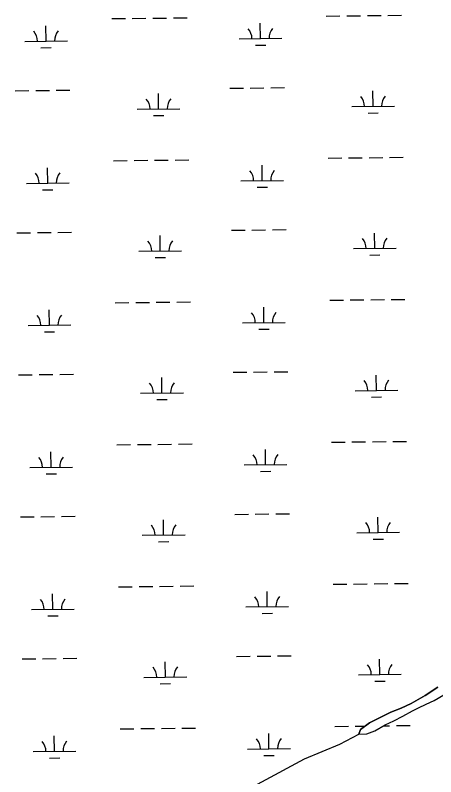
# Model space of a CAD drawing. Extents: x 3694830 to 3732949, y 415201 to 440970.
# Drawn here: x 3723039 to 3724023, y 427603 to 429386 of the extents above; entities that cross this region are included whole.
import ezdxf

# ---------------------------------------------------------------- set-up
doc = ezdxf.new("R2010")
doc.units = 0
doc.layers.add('V-TOPO-SHOR', color=7, linetype='Continuous')
doc.layers.add('V-WETL-SWMP', color=7, linetype='Continuous')

msp = doc.modelspace()

# ---------------------------------------------------------------- linework, layer by layer
at = {"layer": 'V-TOPO-SHOR'}
for points in [[(3723842.7, 427702.6), (3723846.7, 427714.1), (3723867.2, 427729.5), (3723917.8, 427754.4), (3723941.6, 427763.9), (3723964.9, 427774.9), (3723997.7, 427793.5), (3724027.4, 427812.5)], [(3723842.7, 427702.6), (3723861.7, 427703.4), (3723879.9, 427710.9), (3723904.4, 427724.7), (3723924.5, 427734.2), (3723945.5, 427744.9), (3723968.4, 427757.5), (3723982.3, 427764.3), (3724000.5, 427773.3), (3724018.7, 427781.6), (3724041.2, 427794.7)], [(3723515.5, 427537.6), (3723715.4, 427644.8), (3723798.5, 427679.5), (3723842.7, 427702.6)]]:
    msp.add_lwpolyline(points, dxfattribs=at)
at = {"layer": 'V-WETL-SWMP'}
for p, q in [((3723264.7, 429378.4), (3723296.7, 429378.7)), ((3723312.6, 429378.9), (3723344.6, 429379.3)), ((3723360.6, 429379.5), (3723392.6, 429379.9)), ((3723408.6, 429380.1), (3723440.6, 429380.5)), ((3723766.5, 429384.3), (3723798.5, 429384.7)), ((3723814.5, 429384.9), (3723846.5, 429385.3)), ((3723862.5, 429385.5), (3723894.5, 429385.9)), ((3723910.5, 429386.1), (3723942.5, 429386.4)), ((3723110.7, 429325.8), (3723110.2, 429361.8)), ((3723612.5, 429331.8), (3723612.1, 429367.8)), ((3723060.7, 429325.2), (3723160.7, 429326.4)), ((3723562.6, 429331.2), (3723662.5, 429332.4)), ((3723098.9, 429310.2), (3723122.9, 429310.5)), ((3723600.7, 429316.2), (3723624.7, 429316.5)), ((3723636.5, 429216.6), (3723668.5, 429217)), ((3723038.7, 429209.5), (3723070.6, 429209.9)), ((3723086.6, 429210), (3723118.6, 429210.4)), ((3723134.6, 429210.6), (3723166.6, 429211)), ((3723374, 429167), (3723373.6, 429203)), ((3723540.5, 429215.5), (3723572.5, 429215.8)), ((3723588.5, 429216), (3723620.5, 429216.4)), ((3723875.9, 429173), (3723875.5, 429209)), ((3723324, 429166.4), (3723424, 429167.6)), ((3723825.9, 429172.4), (3723925.9, 429173.6)), ((3723362.2, 429151.5), (3723386.2, 429151.8)), ((3723864.1, 429157.4), (3723888.1, 429157.7)), ((3723268.6, 429045.7), (3723300.6, 429046.1)), ((3723316.6, 429046.3), (3723348.6, 429046.7)), ((3723364.6, 429046.8), (3723396.6, 429047.2)), ((3723412.6, 429047.4), (3723444.6, 429047.8)), ((3723770.5, 429051.7), (3723802.5, 429052.1)), ((3723818.5, 429052.3), (3723850.5, 429052.6)), ((3723866.5, 429052.8), (3723898.5, 429053.2)), ((3723914.5, 429053.4), (3723946.5, 429053.8)), ((3723114.6, 428993.1), (3723114.2, 429029.1)), ((3723616.5, 428999.1), (3723616.1, 429035.1)), ((3723064.6, 428992.5), (3723164.6, 428993.7)), ((3723566.5, 428998.5), (3723666.5, 428999.7)), ((3723102.8, 428977.5), (3723126.8, 428977.8)), ((3723604.7, 428983.5), (3723628.7, 428983.8)), ((3723090.6, 428877.4), (3723122.6, 428877.8)), ((3723138.6, 428878), (3723170.6, 428878.3)), ((3723544.5, 428882.8), (3723576.5, 428883.2)), ((3723592.5, 428883.4), (3723624.5, 428883.8)), ((3723640.5, 428883.9), (3723672.5, 428884.3)), ((3723042.6, 428876.8), (3723074.6, 428877.2)), ((3723378, 428834.4), (3723377.6, 428870.4)), ((3723879.9, 428840.4), (3723879.4, 428876.4)), ((3723328, 428833.8), (3723428, 428835)), ((3723829.9, 428839.8), (3723929.9, 428841)), ((3723868, 428824.8), (3723892, 428825.1)), ((3723366.2, 428818.8), (3723390.2, 428819.1)), ((3723774.5, 428719), (3723806.5, 428719.4)), ((3723822.5, 428719.6), (3723854.5, 428720)), ((3723870.5, 428720.2), (3723902.5, 428720.6)), ((3723918.5, 428720.8), (3723950.4, 428721.1)), ((3723272.6, 428713), (3723304.6, 428713.4)), ((3723320.6, 428713.6), (3723352.6, 428714)), ((3723368.6, 428714.2), (3723400.6, 428714.6)), ((3723416.6, 428714.8), (3723448.6, 428715.1)), ((3723620.5, 428666.5), (3723620.1, 428702.5)), ((3723118.6, 428660.5), (3723118.2, 428696.5)), ((3723570.5, 428665.9), (3723670.5, 428667)), ((3723068.6, 428659.9), (3723168.6, 428661.1)), ((3723608.7, 428650.9), (3723632.7, 428651.2)), ((3723106.8, 428644.9), (3723130.8, 428645.2)), ((3723046.6, 428544.2), (3723078.6, 428544.5)), ((3723094.6, 428544.7), (3723126.6, 428545.1)), ((3723142.6, 428545.3), (3723174.6, 428545.7)), ((3723548.5, 428550.2), (3723580.5, 428550.5)), ((3723596.5, 428550.7), (3723628.5, 428551.1)), ((3723644.5, 428551.3), (3723676.4, 428551.7)), ((3723883.8, 428507.7), (3723883.4, 428543.7)), ((3723382, 428501.7), (3723381.5, 428537.7)), ((3723833.8, 428507.1), (3723933.8, 428508.3)), ((3723332, 428501.1), (3723432, 428502.3)), ((3723370.1, 428486.2), (3723394.1, 428486.4)), ((3723872, 428492.1), (3723896, 428492.4)), ((3723276.6, 428380.4), (3723308.6, 428380.8)), ((3723324.6, 428381), (3723356.6, 428381.4)), ((3723372.5, 428381.5), (3723404.5, 428381.9)), ((3723420.5, 428382.1), (3723452.5, 428382.5)), ((3723778.4, 428386.4), (3723810.4, 428386.8)), ((3723826.4, 428387), (3723858.4, 428387.3)), ((3723874.4, 428387.5), (3723906.4, 428387.9)), ((3723922.4, 428388.1), (3723954.4, 428388.5)), ((3723122.6, 428327.8), (3723122.2, 428363.8)), ((3723624.5, 428333.8), (3723624, 428369.8)), ((3723072.6, 428327.2), (3723172.6, 428328.4)), ((3723574.5, 428333.2), (3723674.4, 428334.4)), ((3723110.8, 428312.2), (3723134.8, 428312.5)), ((3723612.6, 428318.2), (3723636.6, 428318.5)), ((3723552.4, 428217.5), (3723584.4, 428217.9)), ((3723600.4, 428218.1), (3723632.4, 428218.5)), ((3723648.4, 428218.6), (3723680.4, 428219)), ((3723050.6, 428211.5), (3723082.6, 428211.9)), ((3723098.6, 428212.1), (3723130.5, 428212.5)), ((3723146.5, 428212.7), (3723178.5, 428213)), ((3723385.9, 428169.1), (3723385.5, 428205.1)), ((3723887.8, 428175.1), (3723887.4, 428211.1)), ((3723335.9, 428168.5), (3723435.9, 428169.7)), ((3723837.8, 428174.5), (3723937.8, 428175.7)), ((3723374.1, 428153.5), (3723398.1, 428153.8)), ((3723876, 428159.5), (3723900, 428159.8)), ((3723280.5, 428047.7), (3723312.5, 428048.1)), ((3723328.5, 428048.3), (3723360.5, 428048.7)), ((3723376.5, 428048.9), (3723408.5, 428049.3)), ((3723424.5, 428049.5), (3723456.5, 428049.8)), ((3723782.4, 428053.7), (3723814.4, 428054.1)), ((3723830.4, 428054.3), (3723862.4, 428054.7)), ((3723878.4, 428054.9), (3723910.4, 428055.3)), ((3723926.4, 428055.4), (3723958.4, 428055.8)), ((3723126.5, 427995.2), (3723126.1, 428031.2)), ((3723628.4, 428001.2), (3723628, 428037.1)), ((3723076.6, 427994.6), (3723176.5, 427995.8)), ((3723578.4, 428000.6), (3723678.4, 428001.7)), ((3723114.7, 427979.6), (3723138.7, 427979.9)), ((3723616.6, 427985.6), (3723640.6, 427985.9)), ((3723054.5, 427878.9), (3723086.5, 427879.2)), ((3723102.5, 427879.4), (3723134.5, 427879.8)), ((3723150.5, 427880), (3723182.5, 427880.4)), ((3723556.4, 427884.9), (3723588.4, 427885.2)), ((3723604.4, 427885.4), (3723636.4, 427885.8)), ((3723652.4, 427886), (3723684.4, 427886.4)), ((3723389.9, 427836.4), (3723389.5, 427872.4)), ((3723891.8, 427842.4), (3723891.3, 427878.4)), ((3723339.9, 427835.8), (3723439.9, 427837)), ((3723841.8, 427841.8), (3723941.8, 427843)), ((3723880, 427826.8), (3723904, 427827.1)), ((3723378.1, 427820.9), (3723402.1, 427821.1)), ((3724027.4, 427812.5), (3723997.7, 427793.5)), ((3723997.7, 427793.5), (3723964.9, 427774.9)), ((3724018.7, 427781.6), (3724041.2, 427794.7)), ((3723964.9, 427774.9), (3723941.6, 427763.9)), ((3723982.3, 427764.3), (3724000.5, 427773.3)), ((3724000.5, 427773.3), (3724018.7, 427781.6)), ((3723917.8, 427754.4), (3723867.2, 427729.5)), ((3723941.6, 427763.9), (3723917.8, 427754.4)), ((3723945.5, 427744.9), (3723968.4, 427757.5)), ((3723968.4, 427757.5), (3723982.3, 427764.3)), ((3723924.5, 427734.2), (3723945.5, 427744.9)), ((3723786.4, 427721.1), (3723818.4, 427721.5)), ((3723834.4, 427721.7), (3723857.1, 427721.9)), ((3723867.2, 427729.5), (3723846.7, 427714.1)), ((3723879.9, 427710.9), (3723904.4, 427724.7)), ((3723900.3, 427722.4), (3723914.4, 427722.6)), ((3723904.4, 427724.7), (3723924.5, 427734.2)), ((3723930.4, 427722.8), (3723962.4, 427723.2)), ((3723284.5, 427715.1), (3723316.5, 427715.5)), ((3723332.5, 427715.7), (3723364.5, 427716)), ((3723380.5, 427716.2), (3723412.5, 427716.6)), ((3723428.5, 427716.8), (3723460.5, 427717.2)), ((3723632.4, 427668.5), (3723632, 427704.5)), ((3723846.7, 427714.1), (3723842.7, 427702.6)), ((3723842.7, 427702.6), (3723861.7, 427703.4)), ((3723861.7, 427703.4), (3723879.9, 427710.9)), ((3723130.5, 427662.5), (3723130.1, 427698.5)), ((3723582.4, 427667.9), (3723682.4, 427669.1)), ((3723080.5, 427661.9), (3723180.5, 427663.1)), ((3723118.7, 427646.9), (3723142.7, 427647.2)), ((3723620.6, 427652.9), (3723644.6, 427653.2))]:
    msp.add_line(p, q, dxfattribs=at)
for centre, start, end in [((3723055.4, 429325.6), 359.9115, 41.4552), ((3723165.9, 429326.9), 139.9115, 181.4552), ((3723557.3, 429331.6), 359.9115, 41.4552), ((3723667.8, 429332.9), 139.9115, 181.4552), ((3723318.8, 429166.9), 359.9115, 41.4552), ((3723429.3, 429168.2), 139.9115, 181.4552), ((3723820.7, 429172.8), 359.9115, 41.4552), ((3723931.1, 429174.2), 139.9115, 181.4552), ((3723561.3, 428998.9), 359.9115, 41.4552), ((3723671.8, 429000.2), 139.9115, 181.4552), ((3723059.4, 428992.9), 359.9115, 41.4552), ((3723169.9, 428994.3), 139.9115, 181.4552), ((3723824.6, 428840.2), 359.9115, 41.4552), ((3723935.1, 428841.5), 139.9115, 181.4552), ((3723322.7, 428834.2), 359.9115, 41.4552), ((3723433.2, 428835.5), 139.9115, 181.4552), ((3723063.4, 428660.3), 359.9115, 41.4552), ((3723173.8, 428661.6), 139.9115, 181.4552), ((3723565.2, 428666.3), 359.9115, 41.4552), ((3723675.7, 428667.6), 139.9115, 181.4552), ((3723326.7, 428501.6), 359.9115, 41.4552), ((3723437.2, 428502.9), 139.9115, 181.4552), ((3723828.6, 428507.5), 359.9115, 41.4552), ((3723939.1, 428508.9), 139.9115, 181.4552), ((3723067.3, 428327.6), 359.9115, 41.4552), ((3723177.8, 428328.9), 139.9115, 181.4552), ((3723569.2, 428333.6), 359.9115, 41.4552), ((3723679.7, 428334.9), 139.9115, 181.4552), ((3723330.7, 428168.9), 359.9115, 41.4552), ((3723441.2, 428170.2), 139.9115, 181.4552), ((3723832.6, 428174.9), 359.9115, 41.4552), ((3723943, 428176.2), 139.9115, 181.4552), ((3723573.2, 428001), 359.9115, 41.4552), ((3723683.7, 428002.3), 139.9115, 181.4552), ((3723071.3, 427995), 359.9115, 41.4552), ((3723181.8, 427996.3), 139.9115, 181.4552), ((3723836.5, 427842.2), 359.9115, 41.4552), ((3723947, 427843.6), 139.9115, 181.4552), ((3723334.7, 427836.2), 359.9115, 41.4552), ((3723445.1, 427837.6), 139.9115, 181.4552), ((3723075.3, 427662.3), 359.9115, 41.4552), ((3723185.7, 427663.6), 139.9115, 181.4552), ((3723577.1, 427668.3), 359.9115, 41.4552), ((3723687.6, 427669.6), 139.9115, 181.4552)]:
    msp.add_arc(centre, 35.2, start, end, dxfattribs=at)

doc.saveas('drawing.dxf')
